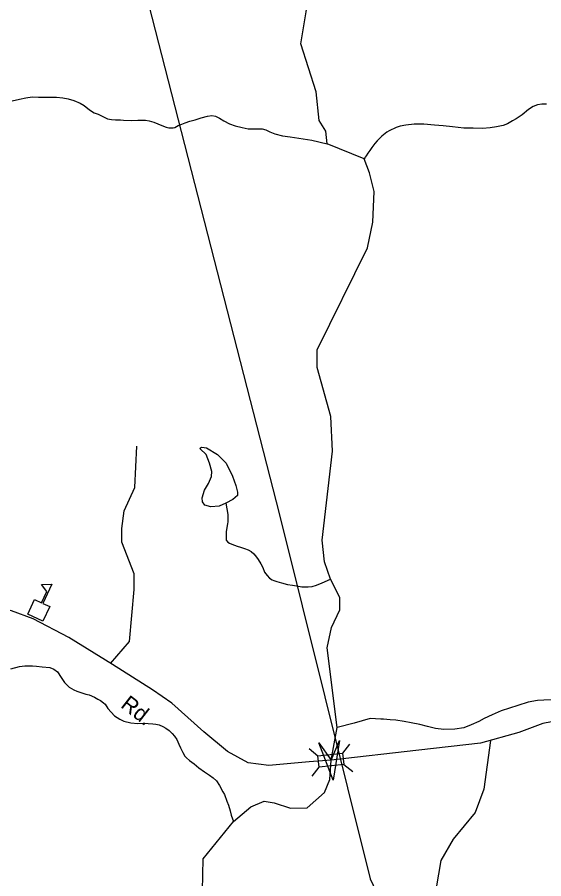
# Model space of a CAD drawing. Extents: x 2056842 to 2160602, y 826753 to 1016856.
# Drawn here: x 2098808 to 2102005, y 855845 to 861080 of the extents above; entities that cross this region are included whole.
import ezdxf

# ---------------------------------------------------------------- set-up
doc = ezdxf.new("R2010")
doc.units = 0
for name, color, linetype in [('Exist Cultural Educational Facility High CELL', 7, 'Continuous'), ('Exist Hydrographic Creek Single Shore', 7, 'Continuous'), ('Exist Hydrographic Misc Water Feature', 7, 'Continuous'), ('Exist Road Non-System Type 51', 7, 'Continuous'), ('Exist Road Secondary Structure Standard Bridge Attributed CELL', 7, 'Continuous'), ('Exist Road Secondary Structure Standard Bridge CELL', 7, 'Continuous'), ('Exist Road Secondary Type 51 Attributed', 7, 'Continuous'), ('Exist Road Secondary Type 51 Label', 7, 'Continuous'), ('Exist Utilities Electrical Transmission Line', 7, 'Continuous')]:
    doc.layers.add(name, color=color, linetype=linetype)

msp = doc.modelspace()

# ---------------------------------------------------------------- linework, layer by layer
at = {"layer": 'Exist Cultural Educational Facility High CELL'}
msp.add_lwpolyline([(2098871.4, 857453.2), (2098913.2, 857541.8), (2098954.8, 857522.2), (2098986.8, 857590.1), (2098954.6, 857632.1), (2099018.2, 857634.3), (2098963.5, 857518.1), (2099005.1, 857498.5), (2098963.4, 857409.9)], close=True, dxfattribs=at)
at = {"layer": 'Exist Hydrographic Creek Single Shore'}
msp.add_line((2100914, 860219), (2100690.1, 860311), dxfattribs=at)
for points in [[(2100690.1, 860311), (2100682.1, 860386.7), (2100640.1, 860453.1), (2100623, 860627.4), (2100530.1, 860918), (2100562.1, 861112.9), (2100581.1, 861234.5), (2100572.6, 861335.8), (2100479.8, 861579.2), (2100485, 862093.7), (2100442, 862383.2)], [(2098777.2, 860572.4), (2098821.3, 860582.4), (2098859.2, 860590.4), (2098899.4, 860596.5), (2098937.3, 860594.8), (2098983.3, 860594.8), (2099015, 860594.8), (2099047, 860595.2), (2099085, 860591.1), (2099117.4, 860583.4), (2099151.4, 860573.3), (2099189.5, 860557.5), (2099215.2, 860543.7), (2099247.4, 860517.8), (2099275.5, 860499.7), (2099299.2, 860490), (2099319.7, 860480), (2099355.4, 860462.1), (2099379.4, 860458), (2099403.8, 860456.4), (2099435.6, 860456.4), (2099453.6, 860454.5), (2099503.9, 860452.6), (2099539.4, 860454.4), (2099585.9, 860454.7), (2099609.7, 860450.7), (2099637.4, 860442.8), (2099685.6, 860423), (2099711.6, 860411.4), (2099727.4, 860407.3), (2099747.9, 860407.1), (2099755.5, 860407.2), (2099765.5, 860409.2), (2099775.6, 860415.5), (2099785.4, 860421.2), (2099807.8, 860429.6), (2099827.7, 860437.6), (2099855.7, 860447.5), (2099887.7, 860455.6), (2099925.5, 860467.8), (2099963.6, 860477.8), (2099989.4, 860482), (2100011.2, 860478.3), (2100035.2, 860466.2), (2100061.4, 860450), (2100095.9, 860432.3), (2100131.7, 860420.3), (2100173.4, 860410.7), (2100209.5, 860402.8), (2100227.9, 860400.9), (2100259.7, 860400.9), (2100281.6, 860402.8), (2100295.8, 860402.7), (2100317.3, 860395.1), (2100341.3, 860383.3), (2100371.7, 860371.4), (2100417.8, 860359.5), (2100465.6, 860353.5), (2100596.5, 860333.5), (2100690.1, 860311)], [(2102020.9, 860552.4), (2101992.8, 860552.1), (2101966.6, 860548), (2101941.1, 860538.1), (2101911, 860519.9), (2101873.3, 860487.9), (2101837, 860461.8), (2101815, 860449.7), (2101783.6, 860431.8), (2101757.2, 860421.5), (2101717.2, 860413.4), (2101679.3, 860407.4), (2101633.6, 860403.4), (2101575.1, 860404.9), (2101519.3, 860406.8), (2101451.5, 860414.6), (2101393.2, 860420.3), (2101341.1, 860424.1), (2101275.5, 860430), (2101217.3, 860429.9), (2101167.5, 860423.7), (2101133.6, 860417.4), (2101109.4, 860409.7), (2101065.6, 860389.5), (2101051.4, 860381.1), (2101021.7, 860357.3), (2100993.6, 860329), (2100979.8, 860313.2), (2100960.2, 860289.1), (2100947.9, 860271.1), (2100935.8, 860253.1), (2100925.9, 860237.1), (2100920.4, 860229), (2100917.9, 860224.9), (2100914, 860219)], [(2099930.2, 855674.1), (2099937.1, 855966), (2100120.7, 856193.2), (2100225.9, 856281.3), (2100307, 856316.8), (2100367.7, 856306.6), (2100466.5, 856273.7), (2100567.8, 856276.2), (2100674.1, 856368.4), (2100706.5, 856446.8), (2100713.3, 856564.4), (2100749.8, 856764.5), (2100689.3, 857248.5), (2100716.1, 857370.6), (2100766.2, 857477.9), (2100766.2, 857553.3), (2100710.5, 857664.6), (2100673.8, 857769.8), (2100658.6, 857901.6), (2100721, 858443.4), (2100712, 858653.6), (2100628.2, 858950.7), (2100628.2, 859058.9), (2100934.1, 859679.3), (2100967.5, 859835.2), (2100975.1, 860021.5), (2100947.2, 860135.2), (2100914, 860219)], [(2102062.3, 856932.9), (2102004.1, 856930.7), (2101965.9, 856928.8), (2101910.4, 856918.6), (2101847.8, 856898.4), (2101746.3, 856865.9), (2101690.4, 856839.9), (2101642.4, 856817.5), (2101610.4, 856799.6), (2101564.7, 856779.4), (2101518.7, 856761.2), (2101464.6, 856753.2), (2101398.4, 856751), (2101346.7, 856756.8), (2101298.9, 856770.6), (2101252.8, 856782.4), (2101198.6, 856792.2), (2101156.8, 856800.2), (2101106.6, 856808.2), (2101072.5, 856809.7), (2101032.3, 856813.8), (2101014.9, 856813.6), (2100950.5, 856817.7), (2100854.4, 856789.2), (2100749.8, 856764.5)]]:
    msp.add_lwpolyline(points, dxfattribs=at)
at = {"layer": 'Exist Hydrographic Misc Water Feature'}
for points in [[(2100074.9, 858127.1), (2100034.3, 858109.3), (2099982.4, 858104.3), (2099947, 858114.4), (2099933.1, 858134.7), (2099930.5, 858160), (2099945.7, 858205.6), (2099969.8, 858246.2), (2099987.5, 858289.2), (2099988.8, 858319.6), (2099976.1, 858370.3), (2099955.8, 858422.3), (2099919.1, 858457.7), (2099920.4, 858464.1), (2099929.3, 858467.9), (2099957.1, 858464.1), (2100024.2, 858423.5), (2100076.1, 858370.3), (2100114.1, 858291.8), (2100134.4, 858234.7), (2100145.8, 858194.2), (2100144.5, 858173.9), (2100117.9, 858148.6), (2100074.9, 858127.1)], [(2100074.9, 858127.1), (2100086.8, 858058.7), (2100086.8, 858040.9), (2100086.8, 858012.9), (2100085.2, 858000.5), (2100077.2, 857954.7), (2100075.6, 857924.5), (2100077.4, 857902.7), (2100085.6, 857890.5), (2100097.3, 857884.7), (2100111.2, 857876.9), (2100143.4, 857865.1), (2100163.1, 857858.9), (2100187.3, 857851.1), (2100209.9, 857842.9), (2100227.7, 857833.2), (2100245.3, 857819.2), (2100261.5, 857799.3), (2100271.6, 857785.2), (2100287.6, 857759.3), (2100299.9, 857735.5), (2100310.1, 857707.5), (2100325.7, 857687.3), (2100340.1, 857671.3), (2100355.9, 857661.7), (2100366.3, 857657.7), (2100384, 857651.7), (2100412.1, 857643.8), (2100448.3, 857631.8), (2100478.3, 857628.1), (2100503.9, 857624.2), (2100536.1, 857618.1), (2100559.9, 857618.2), (2100574, 857618.5), (2100598, 857620.5), (2100624.1, 857628.3), (2100660, 857642.4), (2100710.5, 857664.6)], [(2098769.6, 857120.9), (2098821.7, 857135), (2098853.9, 857139), (2098899.8, 857139), (2098925.8, 857137.1), (2098959.9, 857133.1), (2099005.6, 857129.4), (2099029.6, 857117.7), (2099051.9, 857101.7), (2099073.9, 857067.5), (2099094, 857037.7), (2099122.3, 857007.9), (2099152.4, 856992), (2099170.5, 856983.9), (2099194.3, 856976.3), (2099224.4, 856966), (2099244.3, 856962.2), (2099276.3, 856948.4), (2099296.6, 856936.4), (2099312.6, 856928.3), (2099332.7, 856914.3), (2099342.7, 856904.7), (2099358.7, 856878.7), (2099398.5, 856834.9), (2099430.9, 856814.6), (2099454.9, 856802.9), (2099496.9, 856792.9), (2099541, 856789), (2099577.1, 856789.2), (2099603.1, 856787.3), (2099630.8, 856785.5), (2099648.9, 856783.6), (2099670.6, 856779.5), (2099691.1, 856769.5), (2099710.8, 856759.6), (2099730.9, 856745.6), (2099749.1, 856727.9), (2099763.1, 856712), (2099777.2, 856689.9), (2099789.1, 856661.7), (2099799.6, 856639.9), (2099813.1, 856612.3), (2099825.2, 856590.2), (2099835.4, 856580.1), (2099853.7, 856562.3), (2099881.4, 856542.3), (2099911.3, 856518.2), (2099945.8, 856494.4), (2099975.9, 856474.4), (2099997.9, 856458.5), (2100017.9, 856438.8), (2100036, 856410.9), (2100055.9, 856373), (2100065.9, 856356.9), (2100080.1, 856317), (2100090.3, 856291.1), (2100100.4, 856257.1), (2100106.3, 856231.1), (2100120.7, 856193.2)]]:
    msp.add_lwpolyline(points, dxfattribs=at)
at = {"layer": 'Exist Road Non-System Type 51'}
for points in [[(2099374.3, 857153), (2099489.7, 857286.4), (2099518.8, 857602.4), (2099518.8, 857698), (2099444, 857889.2), (2099444, 857972.3), (2099456.4, 858080.4), (2099522.9, 858221.7), (2099533.3, 858473.2)], [(2101681.3, 856684.8), (2101641.5, 856388.5), (2101587.5, 856247.2), (2101454.5, 856085.1), (2101379.8, 855956.2), (2101338.2, 855706.8), (2101338.2, 855586.3), (2101359, 855415.8), (2101435.8, 855122.8), (2101211.5, 854736.2)]]:
    msp.add_lwpolyline(points, dxfattribs=at)
at = {"layer": 'Exist Road Secondary Structure Standard Bridge Attributed CELL'}
msp.add_lwpolyline([(2100764.7, 856683.8), (2100725.5, 856443.1), (2100639.1, 856671.2), (2100713.3, 856564.4)], close=True, dxfattribs=at)
at = {"layer": 'Exist Road Secondary Structure Standard Bridge CELL'}
for p, q in [((2100579.8, 856635.5), (2100633.5, 856592.2)), ((2100783.8, 856607.9), (2100827.1, 856661.7)), ((2100791.1, 856539.3), (2100844.8, 856496)), ((2100597.7, 856468.3), (2100641, 856522))]:
    msp.add_line(p, q, dxfattribs=at)
msp.add_lwpolyline([(2100633.5, 856592.2), (2100783.7, 856608.3), (2100791.3, 856538.1), (2100641, 856522)], close=True, dxfattribs=at)
at = {"layer": 'Exist Road Secondary Type 51 Attributed'}
for points in [[(2100713.3, 856564.4), (2100580.1, 856555.5), (2100336.1, 856533.6), (2100209.4, 856548.2), (2100084.8, 856618.9), (2099941.5, 856737.3), (2099747.3, 856910.9), (2099628.9, 856991.9), (2099385.9, 857145.7), (2099122.2, 857309.9), (2098905.1, 857423.2), (2098772.2, 857473.1), (2098599.8, 857512.5), (2098363.1, 857554.1), (2098157.4, 857604), (2097481.4, 857679.9), (2097105.5, 857719.3), (2096937.3, 857746.4), (2096835.5, 857798.3), (2096706.7, 857889.8), (2096586.3, 858037.3), (2096363, 858354.3), (2096292.4, 858449.9)], [(2105578.5, 857049), (2105264.6, 857015.8), (2105015.4, 857005.4), (2104622.8, 857009.6), (2104090.1, 857035.6), (2103984.2, 857029.3), (2103662.3, 856892.2), (2103489.9, 856823.6), (2103236.5, 856771.6), (2102965.5, 856716.5), (2102755.7, 856708.2), (2102533.5, 856706.1), (2102377.7, 856751.9), (2102217.8, 856787.2), (2102093.2, 856805.9), (2101999.7, 856787.2), (2101852.3, 856733.2), (2101620.7, 856667.7), (2101246.8, 856626.1), (2100713.3, 856564.4)]]:
    msp.add_lwpolyline(points, dxfattribs=at)
at = {"layer": 'Exist Utilities Electrical Transmission Line'}
msp.add_lwpolyline([(2090208.9, 878090.6), (2090399.6, 877911.2), (2091042.2, 877021.2), (2091166.6, 876875.7), (2095091.8, 871822.6), (2095202.4, 871658.9), (2098164.4, 867008.7), (2098184.9, 866904.8), (2098734, 864623.2), (2099022.7, 863475.6), (2099626.1, 861080), (2100400.4, 858056.5), (2100951.6, 855844.8), (2101980.8, 853661.7), (2102801.4, 851906.3), (2103296.8, 850944.6), (2103702.1, 850075), (2103840.6, 849731.1), (2105377.5, 846510.3), (2106244.1, 844636.9), (2107548.3, 841869.9), (2108761.2, 839864.8), (2109358.7, 838871.2), (2109834.3, 838086.5)], dxfattribs=at)

# ---------------------------------------------------------------- texts
at = {"layer": 'Exist Road Secondary Type 51 Label'}
msp.add_text('Rd.', height=95, rotation=322.1183, dxfattribs=at).set_placement((2099430.5, 856890.9))

doc.saveas('drawing.dxf')
